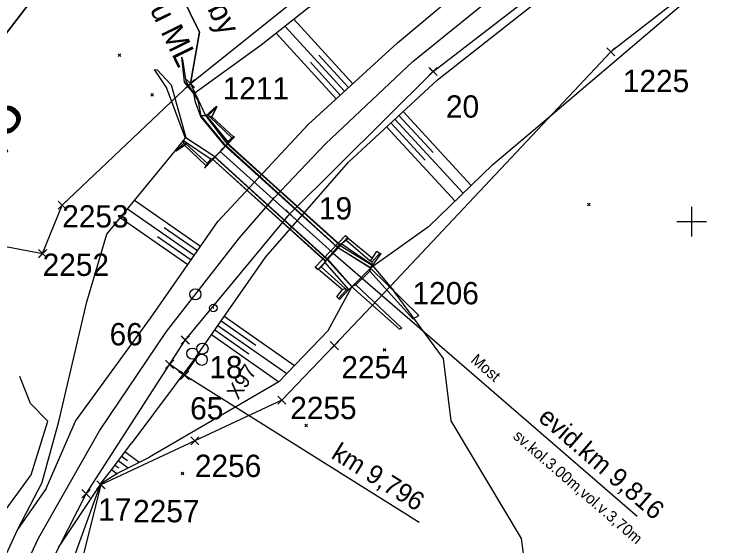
# Model space of a CAD drawing. Extents: x -866402 to -860377, y -1041908 to -1038598.
# Drawn here: x -862491.1 to -862396.1, y -1039343.6 to -1039272.1 of the extents above; entities that cross this region are included whole.
import ezdxf

# ---------------------------------------------------------------- set-up
doc = ezdxf.new("R2010")
doc.units = 0
for name, color, linetype in [('PS 01 prvky', 7, 'Continuous'), ('PS 01 trasa', 7, 'Continuous'), ('PS 02 trasa', 7, 'Continuous'), ('SO 01 trasa', 7, 'Continuous'), ('SZDC', 7, 'Continuous'), ('Vrstva 1', 7, 'Continuous'), ('Vrstva 13', 7, 'Continuous'), ('Vrstva 18', 7, 'Continuous'), ('Vrstva 48', 7, 'Continuous'), ('Vrstva 49', 7, 'Continuous'), ('Vrstva 5', 7, 'Continuous'), ('Vrstva 55', 7, 'Continuous'), ('Vrstva 60', 7, 'Continuous'), ('Vrstva 7', 7, 'Continuous')]:
    doc.layers.add(name, color=color, linetype=linetype)

msp = doc.modelspace()

# ---------------------------------------------------------------- linework, layer by layer
at = {"layer": 'PS 01 prvky'}
for p, q in [((-862468.145, -1039320.659), (-862466.486, -1039318.159)), ((-862468.978, -1039320.106), (-862467.312, -1039321.212)), ((-862468.145, -1039320.659), (-862436.617, -1039340.384))]:
    msp.add_line(p, q, dxfattribs=at)
for centre in [(-862465.768, -1039317.077), (-862467.111, -1039317.744), (-862465.861, -1039318.574)]:
    msp.add_circle(centre, 0.75, dxfattribs=at)
at = {"layer": 'PS 01 trasa'}
for points in [[(-862500.946, -1039382.238), (-862490.795, -1039355.075), (-862481.411, -1039336.582), (-862468.07, -1039315.924), (-862454.024, -1039298.954), (-862434.759, -1039279.816), (-862415.247, -1039264.752), (-862394.031, -1039251.931)], [(-862468.145, -1039320.659), (-862470.175, -1039319.185)]]:
    msp.add_lwpolyline(points, dxfattribs=at)
at = {"layer": 'PS 02 trasa'}
msp.add_lwpolyline([(-862490.795, -1039355.075), (-862481.411, -1039336.582), (-862468.07, -1039315.924), (-862454.024, -1039298.954), (-862434.759, -1039279.816), (-862415.247, -1039264.752), (-862394.031, -1039251.931), (-862371.245, -1039241.585), (-862347.949, -1039233.957), (-862323.818, -1039229.056), (-862299.094, -1039226.88), (-862273.285, -1039227.678), (-862248.846, -1039231.2), (-862224.656, -1039236.917), (-862200.639, -1039243.685)], dxfattribs=at)
at = {"layer": 'SO 01 trasa'}
msp.add_lwpolyline([(-862500.946, -1039382.238), (-862490.795, -1039355.075), (-862481.411, -1039336.582), (-862468.07, -1039315.924), (-862454.024, -1039298.954), (-862434.759, -1039279.816), (-862415.247, -1039264.752), (-862394.031, -1039251.931)], dxfattribs=at)
at = {"layer": 'SZDC'}
for points in [[(-862521.71, -1039358.08), (-862507.17, -1039329.53), (-862500.14, -1039305.05), (-862498.55, -1039302.13), (-862487.25, -1039304.3), (-862484.62, -1039297.79), (-862467.38, -1039281.45), (-862436.33, -1039256.55), (-862366.3, -1039227.38), (-862303.99, -1039214.35), (-862283.48, -1039211.79), (-862297.66, -1039191.42), (-862263.73, -1039211.26), (-862253.31, -1039214.94), (-862234.51, -1039218.03), (-862199.37, -1039224.74)], [(-862296.71, -1039229.87), (-862316.65, -1039230.71), (-862348.72, -1039238.93), (-862380.51, -1039253.6), (-862410.85, -1039277.18), (-862440.53, -1039308.72), (-862448.041, -1039316.665), (-862455.094, -1039324.01), (-862466.781, -1039329.472), (-862479.414, -1039335.377), (-862482.88, -1039349.12), (-862498.59, -1039394.48), (-862504.52, -1039414.78), (-862507.77, -1039442.09), (-862507.542, -1039446.341), (-862506.21, -1039471.12), (-862505.869, -1039481.526), (-862505.252, -1039500.361), (-862503.67, -1039530.107), (-862504.256, -1039560.514), (-862512.94, -1039597.44), (-862522.209, -1039619.87), (-862533.818, -1039639.468), (-862574.405, -1039691.562)]]:
    msp.add_lwpolyline(points, dxfattribs=at)
at = {"layer": 'Vrstva 1'}
for points in [[(-862752.837, -1040069.448), (-862122.786, -1039248.314), (-862342.549, -1039079.692), (-862972.6, -1039900.826)], [(-862972.6, -1039900.826), (-862342.549, -1039079.692), (-862122.786, -1039248.314), (-862752.837, -1040069.448)]]:
    msp.add_lwpolyline(points, close=True, dxfattribs=at)
for points in [[(-862538.86, -1039173.43), (-862525.79, -1039186.51), (-862513.68, -1039182.54), (-862505.7, -1039187.23), (-862502.02, -1039201.39), (-862492.05, -1039203.05), (-862481.99, -1039222.99), (-862486.97, -1039233.29), (-862474.46, -1039232.33), (-862468.99, -1039241.52), (-862476.28, -1039253.89), (-862466.16, -1039274.55), (-862467.38, -1039281.45), (-862465.37, -1039285.75), (-862462.54, -1039289.44), (-862447.25, -1039303.23), (-862442.94, -1039305.84), (-862440.53, -1039308.72), (-862433.39, -1039318.42), (-862432.37, -1039326.78), (-862422.89, -1039342.61), (-862422.07, -1039348.94)], [(-862494.61, -1039356.985), (-862487.828, -1039342.57), (-862479.605, -1039328.113), (-862470.613, -1039314.754), (-862460.781, -1039302.183), (-862456.068, -1039296.772), (-862449.221, -1039289.534), (-862437.477, -1039278.487), (-862424.622, -1039268.052), (-862410.536, -1039258.33), (-862394.984, -1039249.323), (-862379.536, -1039241.951), (-862364.624, -1039236.188), (-862348.591, -1039231.335), (-862331.874, -1039227.623), (-862314.892, -1039225.228), (-862298.262, -1039224.193), (-862281.073, -1039224.422), (-862264.016, -1039225.967), (-862246.906, -1039228.792), (-862230.827, -1039232.566), (-862214.219, -1039237.147), (-862198.472, -1039241.657)]]:
    msp.add_lwpolyline(points, dxfattribs=at)
at = {"layer": 'Vrstva 13'}
for p, q in [((-862462.797, -1039289.575), (-862462.892, -1039289.683)), ((-862462.892, -1039289.683), (-862447.624, -1039303.471)), ((-862447.616, -1039303.415), (-862462.797, -1039289.575)), ((-862447.33, -1039303.132), (-862462.431, -1039289.389)), ((-862464.248, -1039291.219), (-862464.216, -1039291.159)), ((-862449.038, -1039305.046), (-862464.248, -1039291.219)), ((-862464.216, -1039291.159), (-862448.996, -1039304.988)), ((-862447.616, -1039303.415), (-862447.33, -1039303.132)), ((-862449.038, -1039305.046), (-862449.221, -1039305.273)), ((-862446.074, -1039309.115), (-862445.658, -1039308.752)), ((-862446.074, -1039309.115), (-862445.677, -1039308.761))]:
    msp.add_line(p, q, dxfattribs=at)
for points in [[(-862465.941, -1039285.761), (-862465.276, -1039285.74), (-862462.347, -1039289.265), (-862462.431, -1039289.389)], [(-862462.797, -1039289.575), (-862465.941, -1039285.761), (-862465.921, -1039286.003), (-862462.892, -1039289.683)], [(-862468.085, -1039288.694), (-862468.291, -1039289.092), (-862464.603, -1039291.611), (-862464.521, -1039291.521), (-862449.221, -1039305.273)], [(-862464.248, -1039291.219), (-862468.085, -1039288.694), (-862468.002, -1039288.7), (-862464.216, -1039291.159)], [(-862442.906, -1039305.835), (-862447.109, -1039302.973), (-862447.33, -1039303.132)], [(-862447.616, -1039303.415), (-862443.17, -1039306.17), (-862443.157, -1039306.273), (-862447.624, -1039303.471), (-862447.616, -1039303.415)], [(-862446.074, -1039309.115), (-862449.306, -1039305.459), (-862449.221, -1039305.273)], [(-862445.677, -1039308.761), (-862449.038, -1039305.046), (-862448.996, -1039304.988), (-862445.658, -1039308.752), (-862445.677, -1039308.761)], [(-862443.17, -1039306.17), (-862442.906, -1039305.835), (-862443.157, -1039306.273)], [(-862445.658, -1039308.752), (-862443.157, -1039306.273), (-862443.264, -1039306.643), (-862445.148, -1039308.484), (-862445.658, -1039308.752)]]:
    msp.add_lwpolyline(points, dxfattribs=at)
at = {"layer": 'Vrstva 18'}
for p, q in [((-862465.276, -1039285.74), (-862463.891, -1039284.493)), ((-862463.894, -1039284.592), (-862464.933, -1039285.681)), ((-862464.933, -1039285.681), (-862465.276, -1039285.74)), ((-862462.347, -1039289.265), (-862465.276, -1039285.74)), ((-862464.76, -1039285.891), (-862464.933, -1039285.681)), ((-862461.75, -1039288.793), (-862464.76, -1039285.891)), ((-862465.502, -1039292.822), (-862461.447, -1039288.6)), ((-862461.75, -1039288.793), (-862462.347, -1039289.265)), ((-862461.571, -1039288.624), (-862461.447, -1039288.6)), ((-862469.368, -1039290.46), (-862468.291, -1039289.092)), ((-862469.32, -1039290.463), (-862468.301, -1039289.477)), ((-862468.192, -1039289.715), (-862469.32, -1039290.463)), ((-862468.291, -1039289.092), (-862468.301, -1039289.477)), ((-862468.301, -1039289.477), (-862468.038, -1039289.505)), ((-862468.291, -1039289.092), (-862464.603, -1039291.611)), ((-862468.038, -1039289.505), (-862468.192, -1039289.715)), ((-862468.192, -1039289.715), (-862465.304, -1039292.468)), ((-862465.076, -1039292.184), (-862468.038, -1039289.505)), ((-862462.431, -1039289.389), (-862447.33, -1039303.132)), ((-862447.305, -1039303.094), (-862462.41, -1039289.48)), ((-862469.32, -1039290.463), (-862469.368, -1039290.46)), ((-862463.386, -1039290.575), (-862448.261, -1039304.166)), ((-862465.076, -1039292.184), (-862464.603, -1039291.611)), ((-862464.521, -1039291.521), (-862449.221, -1039305.273)), ((-862449.266, -1039305.304), (-862464.472, -1039291.57)), ((-862450.595, -1039306.106), (-862446.535, -1039301.853)), ((-862446.535, -1039301.853), (-862446.227, -1039302.133)), ((-862446.24, -1039302.122), (-862446.535, -1039301.853)), ((-862446.227, -1039302.133), (-862450.224, -1039306.447)), ((-862450.216, -1039306.449), (-862446.24, -1039302.122)), ((-862447.109, -1039302.973), (-862446.502, -1039302.504)), ((-862442.906, -1039305.835), (-862447.109, -1039302.973)), ((-862446.502, -1039302.504), (-862446.181, -1039302.203)), ((-862443.198, -1039305.312), (-862446.502, -1039302.504)), ((-862446.227, -1039302.133), (-862446.24, -1039302.122)), ((-862446.24, -1039302.122), (-862446.181, -1039302.203)), ((-862446.181, -1039302.203), (-862442.916, -1039304.91)), ((-862448.174, -1039304.235), (-862407.303, -1039339.58)), ((-862441.909, -1039304.241), (-862441.787, -1039304.297)), ((-862449.306, -1039305.459), (-862449.81, -1039306.095)), ((-862446.074, -1039309.115), (-862449.306, -1039305.459)), ((-862450.216, -1039306.449), (-862450.224, -1039306.447)), ((-862450.216, -1039306.449), (-862450.149, -1039306.389)), ((-862449.81, -1039306.095), (-862450.149, -1039306.389)), ((-862450.149, -1039306.389), (-862446.931, -1039309.138)), ((-862446.58, -1039308.998), (-862449.81, -1039306.095))]:
    msp.add_line(p, q, dxfattribs=at)
for points in [[(-862463.891, -1039284.493), (-862463.894, -1039284.592), (-862464.507, -1039285.903), (-862464.76, -1039285.891)], [(-862464.507, -1039285.903), (-862461.571, -1039288.624), (-862461.75, -1039288.793)], [(-862462.41, -1039289.48), (-862462.431, -1039289.389), (-862462.347, -1039289.265)], [(-862464.472, -1039291.57), (-862464.521, -1039291.521), (-862464.603, -1039291.611)], [(-862465.076, -1039292.184), (-862465.304, -1039292.468), (-862465.502, -1039292.822)], [(-862447.305, -1039303.094), (-862447.33, -1039303.132), (-862447.109, -1039302.973)], [(-862442.297, -1039303.978), (-862441.909, -1039304.241), (-862442.961, -1039305.421), (-862443.198, -1039305.312), (-862442.916, -1039304.91), (-862442.297, -1039303.978)], [(-862441.787, -1039304.297), (-862442.906, -1039305.835), (-862442.961, -1039305.421)], [(-862449.266, -1039305.304), (-862449.221, -1039305.273), (-862449.306, -1039305.459)], [(-862450.224, -1039306.447), (-862450.595, -1039306.106), (-862450.216, -1039306.449)], [(-862447.698, -1039310.1), (-862446.931, -1039309.138), (-862446.58, -1039308.998), (-862446.441, -1039309.228), (-862447.463, -1039310.339), (-862447.698, -1039310.1)], [(-862447.463, -1039310.339), (-862447.336, -1039310.488), (-862446.074, -1039309.115), (-862446.441, -1039309.228)]]:
    msp.add_lwpolyline(points, dxfattribs=at)
for centre, major_axis, ratio, start_param, end_param in [((-862463.441, -1039290.522), (-1.03, -1.05), 0.052017, 6.259141, 9.34251), ((-862448.284, -1039304.198), (-0.982, -1.107), 0.002536, 3.215965, 6.266335)]:
    msp.add_ellipse(centre, major_axis=major_axis, ratio=ratio, start_param=start_param, end_param=end_param, dxfattribs=at)
at = {"layer": 'Vrstva 48'}
for p, q in [((-862445.567, -1039281.469), (-862453.493, -1039272.782)), ((-862446.675, -1039282.48), (-862454.674, -1039273.713)), ((-862447.783, -1039283.491), (-862455.854, -1039274.645)), ((-862446.121, -1039281.975), (-862450.102, -1039277.611)), ((-862447.229, -1039282.986), (-862451.247, -1039278.582)), ((-862439.35, -1039285.723), (-862434.75, -1039290.691)), ((-862438.799, -1039285.213), (-862429.613, -1039295.137)), ((-862440.45, -1039286.742), (-862435.838, -1039291.724)), ((-862439.9, -1039286.232), (-862430.689, -1039296.183)), ((-862441.001, -1039287.251), (-862431.765, -1039297.229)), ((-862466.018, -1039303.325), (-862474.894, -1039297.164)), ((-862466.873, -1039304.558), (-862475.852, -1039298.325)), ((-862467.728, -1039305.79), (-862476.809, -1039299.487)), ((-862466.445, -1039303.941), (-862470.909, -1039300.843)), ((-862467.301, -1039305.174), (-862471.816, -1039302.04)), ((-862463.263, -1039313.338), (-862458.579, -1039316.609)), ((-862462.833, -1039312.723), (-862453.368, -1039319.334)), ((-862463.692, -1039313.953), (-862454.422, -1039320.427)), ((-862464.551, -1039315.182), (-862455.477, -1039321.521)), ((-862464.121, -1039314.568), (-862459.535, -1039317.771)), ((-862476.629, -1039331.519), (-862475.822, -1039332.123)), ((-862476.18, -1039330.919), (-862474.261, -1039332.356)), ((-862477.079, -1039332.119), (-862475.769, -1039333.1)), ((-862477.978, -1039333.32), (-862477.271, -1039333.849)), ((-862477.529, -1039332.719), (-862477.026, -1039333.096))]:
    msp.add_line(p, q, dxfattribs=at)
at = {"layer": 'Vrstva 49'}
for p, q in [((-862466.945, -1039282.775), (-862457.892, -1039276.253)), ((-862477.074, -1039277.427), (-862476.72, -1039277.781)), ((-862477.074, -1039277.781), (-862476.72, -1039277.427)), ((-862468.466, -1039278.19), (-862468.52, -1039277.876)), ((-862470.608, -1039281.984), (-862472.201, -1039279.538)), ((-862472.201, -1039279.538), (-862471.866, -1039279.576)), ((-862469.989, -1039281.595), (-862471.866, -1039279.576)), ((-862468.085, -1039288.694), (-862470.608, -1039281.984)), ((-862469.989, -1039281.595), (-862468.002, -1039288.7)), ((-862472.71, -1039282.775), (-862472.356, -1039283.129)), ((-862472.71, -1039283.129), (-862472.356, -1039282.775)), ((-862466.945, -1039282.775), (-862466.292, -1039283.917)), ((-862465.921, -1039286.003), (-862466.682, -1039283.956)), ((-862465.941, -1039285.761), (-862466.292, -1039283.917)), ((-862414.007, -1039297.508), (-862413.653, -1039297.862)), ((-862414.007, -1039297.862), (-862413.653, -1039297.508)), ((-862435.355, -1039300.719), (-862443.157, -1039306.273)), ((-862445.148, -1039308.484), (-862443.264, -1039306.643)), ((-862436.673, -1039312.637), (-862443.157, -1039306.273)), ((-862448.846, -1039314.644), (-862445.658, -1039308.752)), ((-862439.267, -1039314.462), (-862445.658, -1039308.752)), ((-862437.487, -1039313.074), (-862436.673, -1039312.637)), ((-862439.267, -1039314.462), (-862438.958, -1039314.306)), ((-862441.463, -1039317.036), (-862441.109, -1039317.39)), ((-862441.463, -1039317.39), (-862441.109, -1039317.036)), ((-862466.669, -1039318.215), (-862475.281, -1039329.719)), ((-862488.772, -1039334.061), (-862486.564, -1039326.828)), ((-862487.296, -1039335.011), (-862485.067, -1039326.889)), ((-862486.787, -1039335.86), (-862482.854, -1039326.844)), ((-862452.005, -1039327.235), (-862451.651, -1039327.589)), ((-862452.005, -1039327.589), (-862451.651, -1039327.235)), ((-862468.611, -1039333.663), (-862468.257, -1039334.017)), ((-862468.611, -1039334.017), (-862468.257, -1039333.663)), ((-862479.446, -1039335.193), (-862485.161, -1039343.805)), ((-862483.004, -1039345.102), (-862479.446, -1039335.193)), ((-862486.787, -1039335.86), (-862490.63, -1039341.381))]:
    msp.add_line(p, q, dxfattribs=at)
for points in [[(-862466.669, -1039318.215), (-862457.249, -1039304.728), (-862446.144, -1039292.012), (-862434.17, -1039280.928), (-862421.788, -1039271.196), (-862409.087, -1039262.249), (-862392.662, -1039253.165), (-862378.634, -1039246.068)], [(-862457.892, -1039276.253), (-862451.699, -1039271.366), (-862417.883, -1039248.691)], [(-862435.355, -1039300.719), (-862426.7, -1039292.306), (-862418.365, -1039285.268), (-862377.519, -1039250.524)], [(-862482.854, -1039326.844), (-862472.733, -1039313), (-862463.706, -1039299.995), (-862451.565, -1039286.941), (-862439.532, -1039275.963), (-862426.669, -1039265.187), (-862412.428, -1039255.534)], [(-862466.682, -1039283.956), (-862466.945, -1039282.775), (-862468.166, -1039281.233), (-862468.52, -1039277.876)], [(-862468.466, -1039278.19), (-862467.991, -1039281.143), (-862466.945, -1039282.775)], [(-862469.368, -1039290.46), (-862469.32, -1039290.463), (-862468.192, -1039289.715), (-862465.304, -1039292.468), (-862465.502, -1039292.822), (-862461.447, -1039288.6), (-862461.571, -1039288.624), (-862464.507, -1039285.903), (-862463.894, -1039284.592), (-862463.891, -1039284.493), (-862465.276, -1039285.74), (-862465.941, -1039285.761)], [(-862485.067, -1039326.889), (-862481.292, -1039310.78), (-862478.637, -1039301.704), (-862469.368, -1039290.46)], [(-862437.487, -1039313.074), (-862443.264, -1039306.643), (-862443.157, -1039306.273)], [(-862438.958, -1039314.306), (-862445.148, -1039308.484), (-862445.658, -1039308.752)], [(-862448.846, -1039314.644), (-862455.48, -1039321.524), (-862472.88, -1039331.674)], [(-862486.564, -1039326.828), (-862488.905, -1039324.44), (-862490.297, -1039320.815)], [(-862479.446, -1039335.193), (-862478.278, -1039333.72), (-862475.281, -1039329.719)], [(-862479.446, -1039335.193), (-862477.207, -1039333.81), (-862472.88, -1039331.674)], [(-862512.373, -1039384.387), (-862508.255, -1039369.438), (-862501.612, -1039354.291), (-862492.88, -1039339.656), (-862488.772, -1039334.061)], [(-862487.296, -1039335.011), (-862490.63, -1039341.381), (-862497.35, -1039355.91), (-862503.113, -1039370.367), (-862507.92, -1039385.917)]]:
    msp.add_lwpolyline(points, dxfattribs=at)
at = {"layer": 'Vrstva 5'}
for p, q in [((-862400, -1039298), (-862400, -1039302)), ((-862402, -1039300), (-862398, -1039300))]:
    msp.add_line(p, q, dxfattribs=at)
at = {"layer": 'Vrstva 55'}
for points in [[(-862467.38, -1039281.45), (-862466.16, -1039274.55), (-862476.28, -1039253.89)], [(-862467.38, -1039281.45), (-862465.37, -1039285.75), (-862462.54, -1039289.44), (-862454.91, -1039296.32), (-862447.25, -1039303.23), (-862442.94, -1039305.84), (-862440.53, -1039308.72)], [(-862440.53, -1039308.72), (-862433.39, -1039318.42), (-862432.37, -1039326.78), (-862422.89, -1039342.61)]]:
    msp.add_lwpolyline(points, dxfattribs=at)
at = {"layer": 'Vrstva 60'}
for p, q in [((-862410.4, -1039277.63), (-862411.4, -1039276.63)), ((-862410.4, -1039276.73), (-862411.4, -1039277.73)), ((-862411.3, -1039277.63), (-862410.3, -1039276.63)), ((-862411.3, -1039276.73), (-862410.3, -1039277.73)), ((-862410.85, -1039277.18), (-862410.85, -1039277.18)), ((-862434.309, -1039280.266), (-862435.309, -1039279.266)), ((-862435.209, -1039280.266), (-862434.209, -1039279.266)), ((-862434.309, -1039279.366), (-862435.309, -1039280.366)), ((-862435.209, -1039279.366), (-862434.209, -1039280.366)), ((-862434.759, -1039279.816), (-862434.759, -1039279.816)), ((-862466.93, -1039281.9), (-862467.93, -1039280.9)), ((-862466.93, -1039281), (-862467.93, -1039282)), ((-862467.83, -1039281.9), (-862466.83, -1039280.9)), ((-862467.83, -1039281), (-862466.83, -1039282)), ((-862467.38, -1039281.45), (-862467.38, -1039281.45)), ((-862484.17, -1039298.24), (-862485.17, -1039297.24)), ((-862484.17, -1039297.34), (-862485.17, -1039298.34)), ((-862485.07, -1039298.24), (-862484.07, -1039297.24)), ((-862485.07, -1039297.34), (-862484.07, -1039298.34)), ((-862484.62, -1039297.79), (-862484.62, -1039297.79)), ((-862453.574, -1039299.404), (-862454.574, -1039298.404)), ((-862453.574, -1039298.504), (-862454.574, -1039299.504)), ((-862454.474, -1039299.404), (-862453.474, -1039298.404)), ((-862454.474, -1039298.504), (-862453.474, -1039299.504)), ((-862454.024, -1039298.954), (-862454.024, -1039298.954)), ((-862486.8, -1039304.75), (-862487.8, -1039303.75)), ((-862486.8, -1039303.85), (-862487.8, -1039304.85)), ((-862487.7, -1039304.75), (-862486.7, -1039303.75)), ((-862487.7, -1039303.85), (-862486.7, -1039304.85)), ((-862487.25, -1039304.3), (-862487.25, -1039304.3)), ((-862440.08, -1039309.17), (-862441.08, -1039308.17)), ((-862440.08, -1039308.27), (-862441.08, -1039309.27)), ((-862440.98, -1039309.17), (-862439.98, -1039308.17)), ((-862440.98, -1039308.27), (-862439.98, -1039309.27)), ((-862440.53, -1039308.72), (-862440.53, -1039308.72)), ((-862467.62, -1039316.374), (-862468.62, -1039315.374)), ((-862468.52, -1039316.374), (-862467.52, -1039315.374)), ((-862467.62, -1039315.474), (-862468.62, -1039316.474)), ((-862468.52, -1039315.474), (-862467.52, -1039316.474)), ((-862468.07, -1039315.924), (-862468.07, -1039315.924)), ((-862447.591, -1039317.115), (-862448.591, -1039316.115)), ((-862447.591, -1039316.215), (-862448.591, -1039317.215)), ((-862448.491, -1039317.115), (-862447.491, -1039316.115)), ((-862448.491, -1039316.215), (-862447.491, -1039317.215)), ((-862448.041, -1039316.665), (-862448.041, -1039316.665)), ((-862469.725, -1039319.635), (-862470.725, -1039318.635)), ((-862469.725, -1039318.735), (-862470.725, -1039319.735)), ((-862470.625, -1039319.635), (-862469.625, -1039318.635)), ((-862470.625, -1039318.735), (-862469.625, -1039319.735)), ((-862470.175, -1039319.185), (-862470.175, -1039319.185)), ((-862467.695, -1039321.109), (-862468.695, -1039320.109)), ((-862468.595, -1039321.109), (-862467.595, -1039320.109)), ((-862467.695, -1039320.209), (-862468.695, -1039321.209)), ((-862468.595, -1039320.209), (-862467.595, -1039321.209)), ((-862468.145, -1039320.659), (-862468.145, -1039320.659)), ((-862454.644, -1039324.46), (-862455.644, -1039323.46)), ((-862454.644, -1039323.56), (-862455.644, -1039324.56)), ((-862455.544, -1039324.46), (-862454.544, -1039323.46)), ((-862455.544, -1039323.56), (-862454.544, -1039324.56)), ((-862455.094, -1039324.01), (-862455.094, -1039324.01)), ((-862466.331, -1039329.922), (-862467.331, -1039328.922)), ((-862466.331, -1039329.022), (-862467.331, -1039330.022)), ((-862467.231, -1039329.922), (-862466.231, -1039328.922)), ((-862467.231, -1039329.022), (-862466.231, -1039330.022)), ((-862466.781, -1039329.472), (-862466.781, -1039329.472)), ((-862478.964, -1039335.827), (-862479.964, -1039334.827)), ((-862478.964, -1039334.927), (-862479.964, -1039335.927)), ((-862479.864, -1039335.827), (-862478.864, -1039334.827)), ((-862479.864, -1039334.927), (-862478.864, -1039335.927)), ((-862480.961, -1039337.032), (-862481.961, -1039336.032)), ((-862480.961, -1039336.132), (-862481.961, -1039337.132)), ((-862481.861, -1039337.032), (-862480.861, -1039336.032)), ((-862481.861, -1039336.132), (-862480.861, -1039337.132)), ((-862479.414, -1039335.377), (-862479.414, -1039335.377)), ((-862481.411, -1039336.582), (-862481.411, -1039336.582))]:
    msp.add_line(p, q, dxfattribs=at)
at = {"layer": 'Vrstva 7'}
msp.add_line((-862464.345, -1039311.609), (-862464.245, -1039311.609), dxfattribs=at)
for centre, radius in [((-862466.713, -1039309.768), 0.75), ((-862464.295, -1039311.609), 0.5)]:
    msp.add_circle(centre, radius, dxfattribs=at)

# ---------------------------------------------------------------- texts
at = {"layer": 'PS 01 prvky'}
for s, height, rotation, p in [('X97', 2, 57.0522, (-862460.953, -1039324.046)), ('km 9,796', 2.5, 327.96755, (-862448.601, -1039331.707))]:
    msp.add_text(s, height=height, rotation=rotation, dxfattribs=at).set_placement(p)
at = {"layer": 'Vrstva 18'}
for s, height, p in [('Most', 1.5, (-862429.796, -1039318.783)), ('evid.km 9,816', 2.5, (-862420.774, -1039326.605)), ('sv.kol.3.00m,vol.v.3,70m', 1.5, (-862424.112, -1039329.021))]:
    msp.add_text(s, height=height, rotation=319.14659, dxfattribs=at).set_placement(p)
at = {"layer": 'Vrstva 55'}
for s, p in [('k.ú.Ovesné Kladruby', (-862479.668, -1039241.733)), ('k.ú.Milhostov u ML', (-862483.684, -1039249.432))]:
    msp.add_text(s, height=3, rotation=296.09725, dxfattribs=at).set_placement(p)
at = {"layer": 'Vrstva 60'}
for s, p in [('1225', (-862409.241, -1039282.594)), ('1211', (-862463.05, -1039283.583)), ('20', (-862433.026, -1039286.024)), ('19', (-862450.105, -1039299.713)), ('2253', (-862484.62, -1039300.79)), ('2252', (-862487.25, -1039307.3)), ('1206', (-862437.525, -1039311.118)), ('66', (-862478.247, -1039316.632)), ('18', (-862464.842, -1039321.057)), ('2254', (-862447.086, -1039321.08)), ('65', (-862467.418, -1039326.598)), ('2255', (-862453.963, -1039326.55)), ('2256', (-862466.781, -1039334.329)), ('17', (-862479.782, -1039340.193)), ('2257', (-862475.084, -1039340.42))]:
    msp.add_text(s, height=3, dxfattribs=at).set_placement(p)
at = {"layer": 'Vrstva 7'}
msp.add_text('9,8', height=6, rotation=51.97041, dxfattribs=at).set_placement((-862496.229, -1039294.32))

doc.saveas('drawing.dxf')
